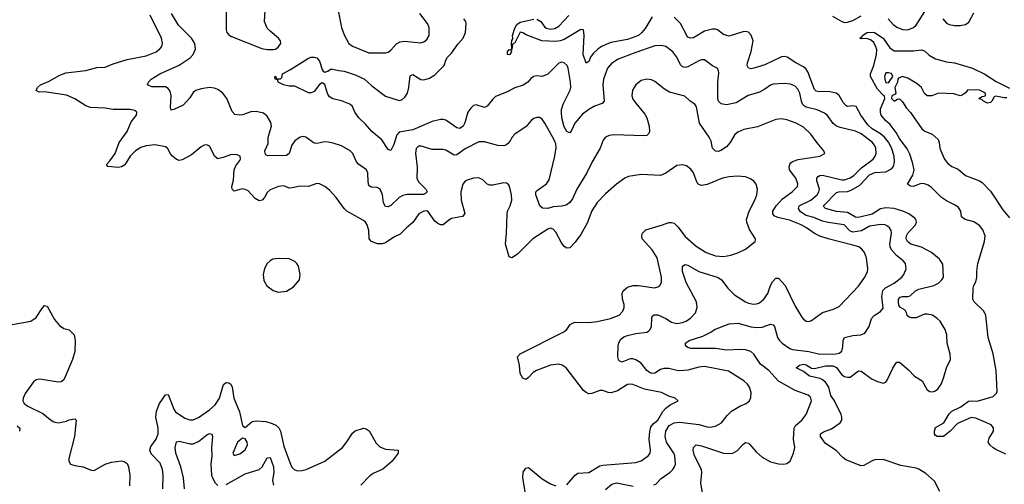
# Model space of a CAD drawing. Header units: inches. Extents: x 1839270 to 1929235, y 762242 to 910350.
# Tile 296 of 362: x 1862489 to 1869652, y 902442 to 905824. Entities that reach past the tile are written whole.
import ezdxf

# ---------------------------------------------------------------- set-up
doc = ezdxf.new("R2010")
doc.units = ezdxf.units.IN
doc.header["$MEASUREMENT"] = 0
doc.layers.add('B8960', color=7, linetype='Continuous')

msp = doc.modelspace()

# ---------------------------------------------------------------- linework, layer by layer
at = {"layer": 'B8960', "color": 5}
for points, elevation in [([(1863990, 905890.7), (1863991.2, 905751.2), (1863996.9, 905730), (1864010, 905713.7), (1864030, 905701.8), (1864250, 905615.2), (1864290, 905605.8), (1864334.2, 905605.8), (1864350, 905610.3), (1864370, 905623.6), (1864388.4, 905650), (1864387.2, 905670), (1864370.8, 905690), (1864310, 905739.8), (1864290, 905763.1), (1864269.9, 905810), (1864281.4, 906010)], 660), ([(1864804.2, 905904.2), (1864830, 905766.8), (1864850, 905714.8), (1864883.1, 905650), (1864910, 905630.3), (1865030, 905582.3), (1865150, 905583.1), (1865170, 905588.4), (1865190, 905603.1), (1865230, 905648.9), (1865256.8, 905663.2), (1865290, 905667.5), (1865403.6, 905656.4), (1865430, 905662.4), (1865450, 905679.1), (1865467.3, 905710), (1865467.5, 905767.5), (1865456.6, 905796.6), (1865399.1, 905870)], 660), ([(1868806.8, 905830), (1868842.9, 905790), (1868868.9, 905768.9), (1868910, 905752), (1868950, 905750.1), (1868990, 905766.4), (1869010, 905783.9), (1869090, 905911)], 620), ([(1866470, 902438.3), (1866529.8, 902510), (1866550, 902522.3), (1866630, 902528.7), (1866710, 902576.5), (1866730, 902582.6), (1866970, 902600.2), (1867010, 902613.6), (1867061.1, 902650), (1867074.2, 902670), (1867077.8, 902690), (1867067.2, 902770), (1867072.8, 902827.2), (1867080.9, 902859.1), (1867097.8, 902882.2), (1867130.7, 902910), (1867168.5, 902971.5), (1867190, 902995.8), (1867220.1, 903019.9), (1867278, 903050), (1867258, 903070), (1867210, 903083.7), (1867157.2, 903110), (1867033.9, 903133.9), (1866950, 903169.8), (1866930, 903172), (1866910, 903169.7), (1866836.8, 903123.2), (1866792.3, 903107.7), (1866770, 903109.8), (1866730, 903125.7), (1866710, 903126.2), (1866650, 903102.5), (1866630, 903102), (1866610, 903109.8), (1866590, 903125.8), (1866464.5, 903290), (1866434.3, 903310), (1866410, 903315.9), (1866350, 903309.2), (1866248.8, 903271.2), (1866223.1, 903256.9), (1866190, 903219.5), (1866170, 903206), (1866150, 903215.1), (1866130, 903249.4), (1866124.4, 903310), (1866109.6, 903370), (1866130, 903392), (1866448.5, 903551.5), (1866469.7, 903570), (1866493.7, 903606.3), (1866510, 903616.3), (1866530, 903621.8), (1866630, 903620.6), (1866690, 903627.1), (1866786.6, 903650), (1866850, 903674), (1866877.7, 903702.3), (1866885.8, 903730), (1866886, 903750), (1866875, 903790), (1866870.9, 903830), (1866878.5, 903850), (1866910, 903878.2), (1866950, 903889.3), (1866990, 903890.2), (1867106.9, 903873.1), (1867130, 903878.4), (1867146.6, 903890), (1867157.4, 903910), (1867158.5, 903950), (1867126.2, 904090), (1867090.9, 904150), (1867018, 904230), (1867014.7, 904250), (1867019.7, 904270), (1867044.6, 904295.4), (1867166, 904330), (1867210, 904347.8), (1867230, 904348.9), (1867250, 904343.1), (1867277.5, 904317.5), (1867330, 904246.7), (1867410, 904176.5), (1867481.6, 904130), (1867550, 904106.4), (1867610, 904101.3), (1867662, 904110), (1867714.1, 904125.9), (1867770, 904154.9), (1867839, 904210), (1867841.2, 904218.8), (1867842.7, 904230), (1867797.1, 904297.1), (1867778, 904350), (1867776.8, 904370), (1867795, 904430), (1867836.8, 904510), (1867851.1, 904550), (1867855.1, 904590), (1867846, 904626), (1867829.6, 904649.6), (1867806, 904666), (1867770, 904679.6), (1867710, 904686), (1867650, 904680.5), (1867601, 904670), (1867490, 904623.9), (1867450, 904617.7), (1867430, 904624.7), (1867417.2, 904637.2), (1867391.3, 904710), (1867370, 904736.2), (1867340.7, 904760.7), (1867310, 904767.8), (1867270, 904762.4), (1867190, 904706.6), (1867150, 904689.7), (1867010, 904697.2), (1866917.4, 904682.6), (1866890, 904669.6), (1866830, 904627.8), (1866750, 904556.3), (1866690, 904493), (1866650, 904431.8), (1866617.7, 904342.3), (1866570, 904259.6), (1866530, 904205.1), (1866490, 904164.2), (1866470, 904160.5), (1866450, 904173.3), (1866430, 904200.5), (1866390, 904278), (1866370, 904300.5), (1866350, 904307.2), (1866330, 904300.3), (1866222.8, 904230), (1866110, 904117.6), (1866070, 904091.2), (1866050, 904098), (1866023.9, 904190), (1866030.8, 904269.2), (1866034, 904406), (1866038.7, 904430), (1866057.2, 904470), (1866068.7, 904510), (1866065.8, 904550), (1866051.6, 904611.6), (1866044.2, 904624.2), (1866030, 904633.6), (1866010, 904635.8), (1865930, 904618.5), (1865910, 904619.1), (1865890, 904626.6), (1865857.5, 904657.5), (1865830, 904671.8), (1865790, 904670.7), (1865744, 904656), (1865730, 904648.2), (1865713.8, 904626.2), (1865697.5, 904570), (1865701.6, 904510), (1865727.7, 904412.2), (1865710, 904391.1), (1865630, 904376.5), (1865610, 904365.6), (1865570, 904330.9), (1865550, 904330.7), (1865530, 904340.2), (1865510, 904358.2), (1865462.4, 904422.4), (1865450, 904431.7), (1865428.9, 904431.1), (1865393.4, 904410), (1865350, 904347), (1865303, 904310), (1865257, 904263), (1865210, 904242), (1865150, 904201), (1865126.4, 904193.6), (1865092.1, 904192.1), (1865049, 904209), (1865030.7, 904230), (1865029.7, 904290), (1865016.9, 904330), (1865003.6, 904350), (1864990, 904362.4), (1864870, 904431.5), (1864849.6, 904450), (1864791.6, 904530), (1864743, 904583), (1864710, 904609.7), (1864670, 904628.4), (1864650, 904631.1), (1864590, 904609.7), (1864530, 904612.5), (1864470, 904599.3), (1864450, 904598.7), (1864410, 904614.8), (1864370.8, 904610), (1864310, 904586), (1864290, 904565.7), (1864270.1, 904530), (1864252, 904510), (1864230, 904506.5), (1864202.5, 904522.5), (1864150, 904577.2), (1864130, 904588.7), (1864107.3, 904592.7), (1864050, 904576.2), (1864034.5, 904590), (1864031.6, 904610), (1864043.5, 904656.5), (1864048.2, 904730), (1864060.9, 904759.1), (1864090, 904798.8), (1864094.7, 904810), (1864092.7, 904830), (1864070, 904840.9), (1864030, 904843.6), (1863970, 904820.7), (1863930, 904812.3), (1863908.3, 904828.3), (1863870, 904902.7), (1863850, 904914), (1863830, 904909.6), (1863810, 904897.6), (1863738.7, 904841.3), (1863670, 904803), (1863650, 904799.7), (1863630, 904806.6), (1863599.6, 904830), (1863584.2, 904850), (1863567, 904887), (1863550, 904898.7), (1863473.9, 904913.9), (1863410, 904906.3), (1863370, 904894.8), (1863330.7, 904869.3), (1863293.2, 904830), (1863253, 904767), (1863230, 904752.2), (1863207.7, 904747.7), (1863130, 904756), (1863119.5, 904770), (1863144.2, 904795.8), (1863182.6, 904850), (1863213.3, 904930), (1863270.6, 905010), (1863300.4, 905079.6), (1863338, 905130), (1863341.2, 905150), (1863336.2, 905156.2), (1863324.1, 905164.1), (1863289.7, 905169.7), (1863170, 905171.5), (1863110, 905179.4), (1863004.4, 905184.4), (1862970, 905196.2), (1862890, 905248.3), (1862830, 905274.4), (1862670, 905298.7), (1862630, 905297.6), (1862609.8, 905309.8), (1862617.6, 905330), (1862639.3, 905350), (1862703.6, 905376.4), (1862780.3, 905419.7), (1862824, 905436), (1862970, 905453.4), (1863050, 905476.9), (1863110, 905479), (1863170, 905503.6), (1863270, 905535.2), (1863410, 905560.2), (1863481.6, 905590), (1863508.9, 905611.1), (1863523, 905630), (1863526.9, 905650), (1863521, 905690), (1863438.1, 905858.1)], 680), ([(1867102.7, 902437.3), (1867115.9, 902444.1), (1867156.6, 902483.4), (1867220.4, 902530), (1867240.4, 902550), (1867253.5, 902570), (1867259.8, 902590), (1867255.2, 902650), (1867247.5, 902670), (1867193.5, 902750), (1867183.4, 902790), (1867189.4, 902830), (1867213.4, 902870), (1867249.4, 902890.6), (1867290, 902895.4), (1867430, 902877.1), (1867490, 902860.2), (1867510, 902859), (1867550, 902865.7), (1867594, 902890), (1867636.2, 902943.8), (1867666.2, 902973.8), (1867728.5, 903011.5), (1867774, 903030), (1867797.2, 903050), (1867806.8, 903073.2), (1867809.6, 903110), (1867797.6, 903150), (1867783.6, 903170), (1867755.6, 903195.6), (1867644.8, 903264.8), (1867470, 903300.6), (1867430, 903295.4), (1867350, 903273.5), (1867291.2, 903268.8), (1867269.9, 903269.9), (1867210, 903285.9), (1867173.6, 903286.4), (1867150, 903277.7), (1867110, 903250.8), (1867090, 903247.7), (1867070, 903255.5), (1867051.6, 903271.6), (1867010, 903323.1), (1866970, 903348.9), (1866950, 903355.7), (1866930, 903356.2), (1866870, 903330.7), (1866850, 903342), (1866845, 903350), (1866841, 903370), (1866843.4, 903450), (1866848.3, 903471.7), (1866862.3, 903497.7), (1866884.1, 903515.9), (1866910, 903525), (1866970, 903539.7), (1867050, 903549), (1867063.3, 903556.7), (1867076.4, 903570), (1867084.2, 903590), (1867086.3, 903653.7), (1867092.3, 903667.8), (1867104.1, 903675.9), (1867130, 903676.1), (1867190, 903650.2), (1867230, 903621.8), (1867270, 903612.1), (1867310, 903619.3), (1867336.3, 903630), (1867370, 903654.3), (1867404.4, 903690), (1867418, 903730), (1867411.4, 903770), (1867337.3, 903910), (1867309.8, 903990), (1867310, 904030.7), (1867330, 904041.1), (1867350, 904036.5), (1867430.1, 903990.1), (1867570, 903948.3), (1867593.8, 903930), (1867641.1, 903870), (1867690, 903822.3), (1867770, 903769.3), (1867790, 903760.2), (1867827.4, 903752.6), (1867850, 903755.5), (1867870, 903763.9), (1867903.1, 903790), (1867930.8, 903830), (1867949.9, 903890.1), (1867964.6, 903915.4), (1867990, 903942.4), (1868010, 903942), (1868057.7, 903890), (1868130, 903739.3), (1868178, 903658), (1868190, 903643.1), (1868210, 903630.4), (1868230, 903626.7), (1868250, 903633.7), (1868330, 903691.7), (1868410, 903716.5), (1868450, 903737.6), (1868590, 903883.7), (1868637.4, 903950), (1868656.3, 903990), (1868658.7, 904010), (1868649.7, 904090), (1868634.7, 904130), (1868614.9, 904154.9), (1868592.3, 904170), (1868550, 904183.5), (1868370, 904228.2), (1868310, 904247.3), (1868270, 904267.1), (1868213.5, 904310), (1868174, 904330), (1868090, 904365.4), (1868003.4, 904383.4), (1867977.2, 904397.2), (1867967.4, 904410), (1867967.3, 904430), (1867991.9, 904470), (1868039.1, 904520.9), (1868108.7, 904570), (1868147.6, 904610), (1868149.8, 904630.2), (1868136.2, 904670), (1868089.9, 904730), (1868087.2, 904752.8), (1868090.6, 904769.4), (1868099, 904781), (1868110, 904792.2), (1868152.8, 904807.2), (1868309.7, 904830.3), (1868345.2, 904850), (1868339.3, 904870), (1868290, 904927), (1868245.1, 904990), (1868190, 905041.7), (1868138, 905070), (1868070, 905094.5), (1868030, 905101.7), (1867990, 905097.2), (1867855.3, 905044.7), (1867756.4, 905023.6), (1867713.5, 905006.5), (1867691.3, 904988.7), (1867658.5, 904930), (1867630, 904898), (1867590, 904872.8), (1867570, 904865.8), (1867550, 904866.2), (1867528.6, 904888.6), (1867518.9, 904938.9), (1867504.6, 904970), (1867433.9, 905070), (1867411.6, 905190), (1867400.5, 905210), (1867367, 905230), (1867327.6, 905267.6), (1867216.4, 905296.4), (1867179.1, 905319.1), (1867110, 905373.6), (1867085.3, 905385.3), (1867050, 905391.5), (1867010, 905380.7), (1866970.3, 905349.7), (1866946.3, 905310), (1866942.8, 905270), (1866950, 905245.5), (1866970, 905215.5), (1867036.7, 905136.7), (1867051.7, 905110), (1867068.8, 905050), (1867070.3, 905010), (1867065.1, 904994.9), (1867050, 904980.7), (1867030, 904978.7), (1866810, 904987.1), (1866777.7, 904982.2), (1866750.3, 904969.7), (1866732.8, 904947.2), (1866712.6, 904890), (1866653.6, 904790), (1866615.2, 904710), (1866542.6, 904590), (1866510, 904519.7), (1866490, 904494.3), (1866464.9, 904475.1), (1866433.8, 904466.2), (1866370, 904461.7), (1866329.8, 904449.8), (1866292, 904452), (1866273, 904470), (1866243.5, 904550), (1866244, 904570), (1866255.7, 904584.3), (1866321.7, 904630), (1866340.4, 904659.6), (1866382.4, 904830), (1866392.5, 904892.5), (1866390, 904919.3), (1866378.2, 904950), (1866310, 905072), (1866290, 905100.9), (1866270, 905111.6), (1866250, 905111.6), (1866230, 905105.1), (1866210, 905089.6), (1866173, 905047), (1866090.1, 904989.9), (1866071.6, 904968.4), (1866049.1, 904930), (1866030, 904912.8), (1866010, 904905.2), (1865967.5, 904907.5), (1865870, 904935.3), (1865830, 904934), (1865730, 904883.1), (1865670, 904839.7), (1865650, 904837.2), (1865590, 904873.7), (1865570, 904878), (1865490, 904878.4), (1865410, 904903.1), (1865390, 904902.4), (1865374.1, 904885.9), (1865368.5, 904851.5), (1865380.2, 904750), (1865378.6, 904670), (1865390, 904644.6), (1865442.3, 904590), (1865454, 904570), (1865441.8, 904558.2), (1865427.3, 904552.7), (1865308.3, 904551.7), (1865275.3, 904544.7), (1865250, 904528.7), (1865190, 904470.9), (1865170, 904462.2), (1865150, 904464), (1865134.8, 904490), (1865129.2, 904550), (1865110.4, 904590.4), (1865090, 904601.4), (1865046.1, 904606.1), (1865030, 904618), (1865023.6, 904643.6), (1865022.4, 904710), (1865011, 904730), (1864952.5, 904772.5), (1864939.8, 904790), (1864911.8, 904850), (1864893.7, 904870), (1864830, 904904.8), (1864770, 904926.2), (1864733.2, 904933.2), (1864710, 904934.5), (1864650, 904924), (1864630, 904925.1), (1864570, 904969.7), (1864550, 904974.5), (1864530, 904969.8), (1864490, 904941.7), (1864468.1, 904910), (1864450.4, 904850), (1864430, 904836.2), (1864293.8, 904833.8), (1864280.8, 904840.8), (1864274.5, 904850), (1864271.5, 904870), (1864297, 904923), (1864297.2, 904970), (1864319.8, 905050), (1864315.9, 905075.9), (1864290, 905120.7), (1864263.3, 905143.3), (1864210, 905155.1), (1864170, 905153.1), (1864110, 905131.6), (1864090, 905128.9), (1864054.9, 905134.9), (1864035.3, 905155.3), (1863995.6, 905250), (1863966, 905290), (1863930, 905316.9), (1863906.3, 905326.3), (1863870, 905329.7), (1863810, 905321), (1863770, 905309.7), (1863750, 905293), (1863725.8, 905254.2), (1863677.3, 905202.7), (1863610, 905169.6), (1863590, 905166.6), (1863587.1, 905187.1), (1863591.6, 905270), (1863583.2, 905303.2), (1863570, 905323), (1863550, 905335.8), (1863450, 905336.4), (1863419.3, 905350), (1863427, 905370), (1863445.1, 905390), (1863509.6, 905430), (1863650, 905493), (1863730, 905546.4), (1863750.5, 905570), (1863767.4, 905610), (1863763.4, 905650), (1863737.8, 905690), (1863644.6, 905784.6), (1863594.5, 905870)], 660), ([(1867090, 905843.6), (1867040.2, 905759.8), (1867015.8, 905730), (1866990.5, 905709.5), (1866910, 905678.7), (1866790, 905657.8), (1866721.8, 905630), (1866693.5, 905610), (1866661.5, 905578.5), (1866641.3, 905550), (1866630, 905519.5), (1866610, 905507.6), (1866587, 905570), (1866596.4, 905710), (1866589.5, 905749.5), (1866570, 905753.6), (1866450, 905680.7), (1866421.3, 905670), (1866390, 905665.2), (1866286.6, 905670), (1866174.5, 905714.5), (1866150, 905729), (1866130, 905733.2), (1866090, 905655.3), (1866074.4, 905645.6), (1866070, 905606), (1866063.6, 905596.4), (1866066, 905590), (1866054.8, 905570), (1866047, 905567), (1866038, 905570), (1866037.2, 905590), (1866050, 905606), (1866056.4, 905603.6), (1866068.9, 905611.1), (1866067.3, 905647.3), (1866070, 905672), (1866076, 905684), (1866074.5, 905710), (1866090, 905762), (1866104.6, 905790), (1866130, 905805.5), (1866230, 905827.2)], 620), ([(1866250, 905827.7), (1866280.2, 905810), (1866309.5, 905769.5), (1866321.9, 905761.9), (1866350, 905754.5), (1866380.8, 905759.2), (1866410, 905776.3), (1866484.8, 905855.2)], 620), ([(1869183.5, 902390), (1869144.8, 902464.8), (1869081.4, 902521.4), (1869030, 902553.7), (1869010, 902561), (1868899.7, 902579.7), (1868770, 902621.8), (1868710, 902620.3), (1868690, 902613.8), (1868630, 902580.4), (1868610, 902577.2), (1868590, 902583.5), (1868499.8, 902619.8), (1868477.4, 902637.4), (1868428.8, 902688.8), (1868350, 902739.8), (1868313.7, 902790), (1868315.1, 902810), (1868335.2, 902824.8), (1868393.3, 902846.7), (1868458, 902890), (1868469.8, 902910.2), (1868470.6, 902930), (1868463.7, 902950), (1868415.9, 903050), (1868390, 903088.6), (1868374.7, 903150), (1868350, 903186.8), (1868330, 903203.2), (1868311.5, 903211.5), (1868234, 903230), (1868190, 903264.1), (1868137.2, 903290), (1868160.7, 903310), (1868190, 903316.8), (1868210, 903310.9), (1868248.3, 903288.3), (1868270, 903284.8), (1868350, 903303.8), (1868404.4, 903304.4), (1868431.4, 903291.4), (1868470, 903239.8), (1868490, 903226.5), (1868510, 903221.2), (1868530, 903223.2), (1868590, 903268), (1868610, 903265.2), (1868690, 903208.1), (1868730, 903190.2), (1868770, 903179.5), (1868790, 903185.5), (1868800.6, 903199.4), (1868837.5, 903282.5), (1868860.3, 903319.7), (1868870, 903330.5), (1868890, 903330.4), (1868955.1, 903275.1), (1868998, 903230), (1869054.3, 903194.3), (1869090.7, 903130), (1869110, 903118.4), (1869130, 903115.8), (1869150, 903123.1), (1869170, 903138.7), (1869192.7, 903170), (1869210, 903214), (1869230.8, 903290), (1869259.1, 903350), (1869258.5, 903390), (1869235.8, 903470), (1869232.4, 903530), (1869221.1, 903570), (1869185.1, 903630), (1869164, 903650), (1869130, 903672.2), (1869090, 903681.6), (1869070, 903679.5), (1869010, 903653.6), (1868973.7, 903653.7), (1868958.8, 903658.8), (1868944.5, 903670), (1868941.2, 903690), (1868929.2, 903709.2), (1868895.5, 903730), (1868883.9, 903743.9), (1868880.7, 903770), (1868882.6, 903790), (1868895.1, 903804.9), (1868910, 903810.1), (1868950, 903808.8), (1868965.9, 903814.1), (1869006.3, 903850), (1869030, 903863.4), (1869138.4, 903890), (1869173, 903907), (1869196.8, 903930), (1869208.7, 903950), (1869203.6, 904043.6), (1869181.2, 904081.2), (1869122, 904130), (1869048.6, 904168.6), (1868972.6, 904190), (1868946.6, 904210), (1868937, 904230), (1868939.2, 904250), (1868950, 904271), (1869004.4, 904330), (1869012.9, 904350), (1869008.4, 904370), (1868999.9, 904379.9), (1868956.9, 904410), (1868912.8, 904430), (1868851.5, 904450), (1868790, 904455.8), (1868750, 904446.5), (1868690, 904409.5), (1868590, 904384.2), (1868570, 904386.7), (1868510, 904421.6), (1868430, 904427.5), (1868349.6, 904450), (1868340.4, 904460.4), (1868335.3, 904470), (1868430, 904565.3), (1868447.9, 904572.1), (1868510, 904574), (1868537.9, 904582.1), (1868599.6, 904620.4), (1868670, 904696), (1868710, 904710.8), (1868790, 904715.7), (1868830, 904737.7), (1868844.7, 904755.3), (1868853.2, 904790), (1868850, 904831.1), (1868830, 904891.1), (1868810, 904931.4), (1868780.5, 904970), (1868750, 904993.8), (1868689.1, 905029.1), (1868658.9, 905058.9), (1868607.2, 905130), (1868573, 905193), (1868550, 905197.2), (1868510, 905192.9), (1868499.3, 905199.3), (1868480.2, 905220.2), (1868450, 905272.4), (1868429.2, 905289.2), (1868370, 905301.1), (1868310, 905299.5), (1868283.6, 905303.6), (1868270, 905315.8), (1868223.4, 905443.4), (1868210, 905464.4), (1868190, 905480.9), (1868134, 905510), (1868072.3, 905552.3), (1868050, 905556.1), (1868030, 905553.6), (1867910, 905494.9), (1867830, 905470.6), (1867810, 905466.6), (1867790.8, 905470.8), (1867781.1, 905490), (1867784.1, 905510), (1867810, 905593), (1867824.2, 905670), (1867811, 905711), (1867790, 905732), (1867770, 905738), (1867750, 905736), (1867650, 905705), (1867610, 905715.8), (1867564.5, 905750), (1867550, 905754.8), (1867530, 905754.2), (1867470, 905740.7), (1867390, 905692.5), (1867369.8, 905689.8), (1867350, 905697.7), (1867344.6, 905704.6), (1867295.4, 905795.4), (1867250, 905841.7)], 620), ([(1868400.8, 905850), (1868470.1, 905810.1), (1868490, 905804.2), (1868510, 905805.4), (1868550, 905819.1), (1868610, 905850.9)], 620), ([(1869203.5, 905830), (1869230, 905799), (1869250, 905788), (1869290, 905782.3), (1869330, 905782), (1869370, 905788.4), (1869394.1, 905805.9), (1869430, 905873)], 620), ([(1867460.9, 902350), (1867443.1, 902450), (1867452, 902528), (1867449.8, 902550), (1867398.7, 902650), (1867388, 902690), (1867390, 902710.6), (1867410, 902728.8), (1867450, 902723.2), (1867610, 902670.1), (1867650, 902665.7), (1867675.6, 902670), (1867711.6, 902688.4), (1867750, 902732), (1867770, 902747), (1867790, 902742.6), (1867796.7, 902736.7), (1867850, 902675.3), (1867890, 902639.3), (1867950, 902604.9), (1868010, 902590.7), (1868048.4, 902588.4), (1868070, 902594.8), (1868092.7, 902610), (1868118, 902670), (1868127, 902710), (1868118, 902770), (1868124, 902850), (1868132.1, 902870), (1868178, 902910), (1868209.6, 902950), (1868247.8, 903050), (1868245.1, 903070), (1868238.2, 903078.2), (1868225.2, 903090), (1868130, 903124.2), (1868010, 903192.5), (1867939, 903270), (1867877.6, 903317.6), (1867829.8, 903390), (1867807.1, 903410), (1867770, 903420.4), (1867730, 903423.1), (1867630, 903419.6), (1867550, 903429.9), (1867371, 903431), (1867350, 903436.9), (1867332, 903450), (1867331.8, 903470), (1867359.6, 903490), (1867459.7, 903520.3), (1867517.6, 903550), (1867544.2, 903570), (1867650, 903611.4), (1867715.8, 903615.8), (1867808.3, 903588.3), (1867850, 903582.5), (1867890, 903586.7), (1867950, 903608.9), (1867970, 903602.4), (1867978.9, 903590), (1868002.3, 903510), (1868016, 903490), (1868035.6, 903470), (1868090.7, 903430.7), (1868110, 903423), (1868230, 903408.1), (1868309.6, 903389.6), (1868427.2, 903392.8), (1868450, 903397.6), (1868468.9, 903411.1), (1868477.3, 903442.7), (1868479.2, 903490), (1868489.8, 903510.2), (1868550, 903525), (1868608.8, 903531.2), (1868637.8, 903542.2), (1868668.3, 903590), (1868686, 903650), (1868706, 903670), (1868750, 903699.5), (1868770, 903724.9), (1868761.6, 903810), (1868768.2, 903851.8), (1868787.6, 903872.4), (1868850, 903905.4), (1868905.4, 903950), (1868921.1, 903970), (1868936.4, 904010), (1868933, 904050), (1868916.3, 904070), (1868866.7, 904106.7), (1868831.1, 904150), (1868821.8, 904170), (1868819.3, 904190), (1868830.5, 904270), (1868828.8, 904290), (1868816.8, 904310), (1868802, 904322), (1868785.2, 904330), (1868752.8, 904332.8), (1868670, 904320.2), (1868611.9, 904288.1), (1868550, 904277.3), (1868528.4, 904288.4), (1868485.4, 904330), (1868370, 904346.9), (1868330, 904358.4), (1868265.4, 904385.4), (1868210, 904399.4), (1868170, 904426.5), (1868153.7, 904450), (1868158.2, 904470), (1868245, 904510), (1868289.1, 904550), (1868303.4, 904570), (1868306.8, 904590), (1868288.3, 904651.7), (1868288, 904670), (1868297.7, 904682.3), (1868310.5, 904689.5), (1868330, 904691.6), (1868470, 904658.8), (1868490, 904659), (1868530, 904672.7), (1868557.3, 904690), (1868613.7, 904746.3), (1868697.2, 904810), (1868712, 904830), (1868718.2, 904850), (1868716.1, 904890), (1868707.7, 904910), (1868690, 904932.9), (1868610, 904992.3), (1868570, 905013.3), (1868458.5, 905038.5), (1868430, 905049.8), (1868407.7, 905067.7), (1868365.7, 905125.7), (1868344.3, 905144.2), (1868290, 905167), (1868210, 905188.1), (1868196.3, 905196.3), (1868183.9, 905210), (1868175.5, 905230), (1868162.9, 905290), (1868150, 905318.3), (1868130, 905339.2), (1868095.2, 905355.2), (1868050, 905360.2), (1867970, 905354.6), (1867950, 905347.4), (1867910, 905318), (1867870, 905296), (1867787.3, 905272.7), (1867700, 905220), (1867630, 905203.5), (1867591.2, 905211.2), (1867571.8, 905230), (1867567.7, 905247.7), (1867567.7, 905370), (1867575.5, 905435.5), (1867573.5, 905453.5), (1867563.6, 905470), (1867529.1, 905489.1), (1867470, 905532.4), (1867450, 905532.2), (1867430, 905525.1), (1867350, 905480.8), (1867330, 905476), (1867310, 905480.5), (1867295.9, 905495.9), (1867269.7, 905550), (1867239.2, 905590), (1867190, 905627.9), (1867156.9, 905636.9), (1867110, 905633), (1866970, 905584.7), (1866843.4, 905536.6), (1866794, 905506), (1866766.2, 905470), (1866735.4, 905390), (1866731, 905350), (1866741.6, 905230), (1866727, 905213), (1866670, 905194.6), (1866630, 905171.4), (1866583.9, 905136.1), (1866526.2, 905070), (1866503.2, 905016.8), (1866490, 905000.5), (1866470, 905009.7), (1866450, 905044.2), (1866433.2, 905110), (1866429.3, 905150.7), (1866430.6, 905170), (1866443.4, 905210), (1866493.7, 905310), (1866498, 905330), (1866496, 905370), (1866479.8, 905470), (1866472.1, 905490), (1866450, 905511), (1866430, 905513.7), (1866410, 905507.8), (1866330, 905426.9), (1866290, 905411.6), (1866250, 905416.2), (1866230, 905411.6), (1866210, 905398), (1866186.5, 905370), (1866152.4, 905347.6), (1866090, 905328.7), (1866030, 905296.4), (1865950, 905264.4), (1865930, 905246.3), (1865890, 905194), (1865870, 905185.1), (1865810, 905204), (1865790, 905198.9), (1865770, 905180.5), (1865749.4, 905150.6), (1865726.1, 905073.9), (1865714.2, 905050), (1865690, 905032.9), (1865670, 905037.7), (1865590, 905091.7), (1865570, 905098), (1865550, 905097.9), (1865490, 905082), (1865350, 905022.2), (1865250, 905004.2), (1865233.1, 904986.9), (1865210, 904915.1), (1865190, 904872.3), (1865170, 904878), (1865124.4, 904950), (1865050, 905009.7), (1865003.7, 905063.7), (1864956.1, 905110), (1864926.2, 905150), (1864910, 905191.3), (1864891.3, 905210), (1864830, 905233.1), (1864767.4, 905247.4), (1864742.7, 905262.7), (1864727.6, 905287.6), (1864710, 905353), (1864690, 905363.6), (1864670, 905351.8), (1864630, 905301.6), (1864610, 905291.8), (1864590, 905291.8), (1864490, 905340.7), (1864450, 905340.9), (1864408.7, 905350), (1864368.7, 905370), (1864367.3, 905387.3), (1864348, 905390), (1864346, 905410), (1864352, 905410), (1864354, 905394), (1864387.3, 905392.7), (1864396.4, 905403.6), (1864402, 905430), (1864459.7, 905460.3), (1864590, 905544), (1864610, 905551), (1864630, 905551), (1864650, 905546.8), (1864670, 905522.8), (1864690, 905461), (1864696.3, 905450), (1864710, 905441.3), (1864730.7, 905449.3), (1864753.8, 905466.2), (1864810, 905453.2), (1864850, 905450.2), (1864930, 905422.6), (1864996.9, 905390), (1865050, 905343.6), (1865150, 905268), (1865250, 905236.5), (1865270, 905240.3), (1865290, 905259.5), (1865310.6, 905290), (1865320.6, 905330), (1865330, 905415.8), (1865350, 905424.7), (1865407.7, 905387.7), (1865430, 905385.5), (1865470, 905398.2), (1865510, 905421.5), (1865576.2, 905490), (1865589, 905530), (1865600.7, 905550), (1865630, 905580.2), (1865675.2, 905644.8), (1865716, 905690), (1865732.7, 905730), (1865737, 905797), (1865734.8, 905810), (1865719.7, 905830)], 640), ([(1869662.8, 902662.8), (1869590, 902694.6), (1869570, 902707.8), (1869546.4, 902730), (1869535.1, 902750), (1869541.6, 902778.4), (1869573, 902830), (1869572.7, 902852.7), (1869556.1, 902876.1), (1869443.2, 902923.2), (1869410, 902928.3), (1869310, 902885.7), (1869258.8, 902830), (1869210, 902789.9), (1869163.6, 902790), (1869150, 902798.5), (1869144.4, 902810), (1869142.8, 902830), (1869150, 902855.5), (1869210.4, 902889.6), (1869250, 902954.5), (1869270, 902975.3), (1869334.2, 903005.8), (1869390, 903047.5), (1869410, 903050.7), (1869453.2, 903046.8), (1869570, 903082), (1869594.7, 903105.3), (1869599.7, 903120.3), (1869592.3, 903270), (1869571, 903391), (1869535.2, 903510), (1869517.4, 903670), (1869502.1, 903702.1), (1869433.1, 903770), (1869422, 903790), (1869425.6, 903870), (1869430.8, 903890), (1869444.8, 903915.2), (1869451.9, 903948.1), (1869450.6, 903990), (1869458.5, 904050), (1869508.5, 904210), (1869511.4, 904250), (1869494.8, 904294.8), (1869470, 904327), (1869430, 904352.2), (1869366, 904370), (1869350, 904380.7), (1869340.7, 904390), (1869335.4, 904430), (1869318, 904458), (1869294.7, 904474.7), (1869230, 904505.4), (1869193.6, 904530), (1869122.8, 904602.8), (1869098.6, 904618.6), (1869070, 904628.4), (1869050, 904630.6), (1869033.2, 904626.8), (1868990, 904609.3), (1868970, 904612), (1868947.9, 904627.9), (1868986.6, 904693.4), (1868995.7, 904730), (1868984.4, 904784.4), (1868964.3, 904844.3), (1868944.7, 904884.7), (1868890, 904958.8), (1868863.9, 905003.9), (1868820.3, 905060.3), (1868786.1, 905090), (1868756.8, 905130), (1868749.9, 905150), (1868750, 905176.3), (1868782, 905250), (1868779, 905270), (1868770, 905274.5), (1868730, 905317.6), (1868677.5, 905410), (1868678.3, 905430), (1868703.2, 905490), (1868722.7, 905570), (1868723.5, 905603.5), (1868717.7, 905630), (1868699.5, 905659.5), (1868677.1, 905677.1), (1868650, 905686.4), (1868610, 905684.4), (1868601.6, 905690), (1868617.6, 905702.4), (1868619.7, 905710), (1868655.1, 905730), (1868690, 905734.2), (1868708.4, 905730), (1868770, 905688.6), (1868818.8, 905618.8), (1868850, 905598.3), (1868990, 905597.8), (1869050, 905603.7), (1869070, 905597), (1869105.1, 905565.1), (1869150, 905540.2), (1869230, 905518.4), (1869290, 905509.1), (1869419.1, 905470), (1869510, 905427), (1869592.9, 905372.9), (1869690, 905324.9)], 580), ([(1869670, 905255.1), (1869650, 905254.5), (1869590, 905267), (1869578, 905262), (1869561.5, 905230), (1869550, 905220.3), (1869530, 905217.4), (1869501.2, 905230), (1869490, 905241.2), (1869465.2, 905250), (1869490, 905264.7), (1869515.3, 905270), (1869515.3, 905290), (1869470, 905311.8), (1869386, 905314), (1869366, 905290), (1869345.8, 905274.2), (1869331, 905269), (1869284.7, 905284.7), (1869171.9, 905288.1), (1869124.7, 905270), (1869090, 905269.8), (1869070, 905287.6), (1869049.7, 905330), (1869018.1, 905358.1), (1868950, 905398.7), (1868910, 905411.2), (1868882, 905398), (1868877.3, 905390), (1868875.5, 905370), (1868856, 905330), (1868862, 905290), (1868858, 905282), (1868834, 905270), (1868832, 905250), (1868850, 905232), (1868874.6, 905245.4), (1868890, 905246.8), (1868910, 905227.3), (1868940.6, 905180.6), (1868970, 905147.7), (1869050.6, 905030.6), (1869073.5, 905013.5), (1869126, 904990), (1869171.4, 904951.4), (1869178, 904930), (1869181.5, 904890), (1869189, 904870), (1869216.5, 904810), (1869239, 904779), (1869270, 904755.3), (1869316.5, 904736.5), (1869370, 904688.9), (1869470, 904650.2), (1869490, 904637.8), (1869550, 904575.6), (1869641.1, 904441.1), (1869690, 904381.2)], 580), ([(1862370, 903593.1), (1862569.7, 903630.3), (1862610, 903657.1), (1862650, 903720.4), (1862670, 903743.1), (1862690, 903739.3), (1862742, 903642), (1862778.3, 903598.3), (1862810, 903575.5), (1862850, 903565.5), (1862884.4, 903530), (1862893.7, 903490), (1862890.3, 903409.7), (1862872.2, 903350), (1862810, 903203.7), (1862791.5, 903188.5), (1862770, 903185.1), (1862650, 903206), (1862630, 903207.3), (1862610, 903202), (1862590, 903189.2), (1862530, 903102.7), (1862514.4, 903070), (1862512.4, 903050), (1862522.4, 903030), (1862548.2, 903010), (1862657.5, 902957.5), (1862710, 902913.4), (1862737.5, 902897.5), (1862770, 902890.6), (1862830, 902901), (1862850, 902911), (1862890, 902918.8), (1862898.8, 902910), (1862887, 902790), (1862846.3, 902630), (1862846, 902610), (1862859.1, 902590), (1862890, 902578.9), (1862950.2, 902570.2), (1863010, 902544.9), (1863030, 902543.7), (1863111.4, 902588.6), (1863156.2, 902603.8), (1863230, 902613.2), (1863250, 902607.8), (1863270, 902594), (1863279.7, 902570), (1863289.3, 902510), (1863288.6, 902431.4)], 680), ([(1863529.7, 902410), (1863533.5, 902510), (1863528.4, 902550), (1863510, 902595.1), (1863444.6, 902664.6), (1863436.8, 902690), (1863442.6, 902717.4), (1863482.3, 902770), (1863496.2, 902810), (1863496, 902850), (1863478.9, 902930), (1863485.3, 902974.7), (1863506, 903030), (1863550, 903093), (1863570, 903096.3), (1863609.2, 902990), (1863623.6, 902970), (1863690, 902924.3), (1863727.6, 902912.4), (1863750, 902912.2), (1863790, 902929.1), (1863870, 902984.1), (1863910, 903020.6), (1863941.9, 903070), (1863972.2, 903167.8), (1863990, 903182.2), (1864010, 903180.7), (1864024, 903170), (1864035, 903150), (1864047.5, 903070), (1864089.1, 902970), (1864110, 902871), (1864130, 902856), (1864180.3, 902899.7), (1864210, 902904.5), (1864279, 902899), (1864325.5, 902885.5), (1864352.6, 902872.6), (1864373.2, 902853.2), (1864385.6, 902830), (1864410, 902719.3), (1864460.6, 902580.6), (1864470, 902563.6), (1864485.7, 902550), (1864510, 902541), (1864542.3, 902542.3), (1864571.8, 902550), (1864710, 902611.3), (1864836.9, 902710), (1864870, 902750.5), (1864910, 902813.4), (1864928.3, 902831.7), (1864990, 902850.4), (1865010, 902845.5), (1865031.5, 902831.5), (1865082.2, 902742.2), (1865110, 902715.3), (1865150, 902699), (1865242, 902690), (1865242.8, 902670), (1865199.3, 902610), (1865130, 902553.3), (1865060.2, 902519.8), (1865037, 902503), (1864970, 902436.9)], 680), ([(1862470, 902869), (1862491.3, 902850), (1862487.9, 902830)], 660), ([(1863686.8, 902410), (1863680.4, 902490), (1863660.9, 902570), (1863624.5, 902670), (1863619.7, 902710), (1863630, 902750.3), (1863650, 902757.3), (1863730, 902736.3), (1863750, 902736.6), (1863790, 902752.7), (1863850, 902801.6), (1863870, 902811.3), (1863886.6, 902806.6), (1863891.1, 902791.1), (1863884.8, 902710), (1863887.2, 902650), (1863880.4, 902590), (1863885.5, 902510), (1863891.3, 902490), (1863911.9, 902451.9), (1863930, 902434.3)], 660), ([(1863990, 902441.2), (1864130, 902518.9), (1864230, 902551), (1864253.8, 902570), (1864290, 902635.5), (1864310, 902637.3), (1864334.4, 902570), (1864336.8, 902530), (1864329.2, 902470), (1864336.4, 902436.4)], 660), ([(1866193.1, 902233.1), (1866148.9, 902490), (1866150.7, 902530), (1866170, 902560.7), (1866190, 902564.5), (1866290, 902483.2), (1866350, 902445.7), (1866390, 902430.2)], 680), ([(1866750, 902405.4), (1866797.3, 902442.7), (1866830, 902453.2), (1866951.2, 902428.8)], 660)]:
    msp.add_lwpolyline(points, dxfattribs=dict(at, elevation=elevation))
for points, elevation in [([(1868810, 905438), (1868790, 905437.2), (1868779.3, 905410), (1868782, 905390), (1868790, 905366.8), (1868810, 905364.7), (1868841.2, 905410), (1868830, 905432)], 580), ([(1864370, 904086.2), (1864330, 904080.5), (1864310, 904069.6), (1864290.4, 904050), (1864270, 904012.7), (1864260.3, 903970), (1864265.4, 903925.4), (1864287.5, 903887.5), (1864331.8, 903851.8), (1864370, 903841.3), (1864430, 903848.7), (1864479.8, 903880.2), (1864524.5, 903930), (1864529.6, 903970), (1864516.3, 904030), (1864505.1, 904050), (1864490, 904065.1), (1864450, 904082.6)], 720), ([(1864110, 902779.3), (1864073.4, 902750), (1864040.7, 902670), (1864050, 902651.3), (1864090, 902664.4), (1864130, 902694), (1864145.6, 902730), (1864142.9, 902750), (1864130, 902773.2)], 680)]:
    msp.add_lwpolyline(points, close=True, dxfattribs=dict(at, elevation=elevation))

doc.saveas('drawing.dxf')
